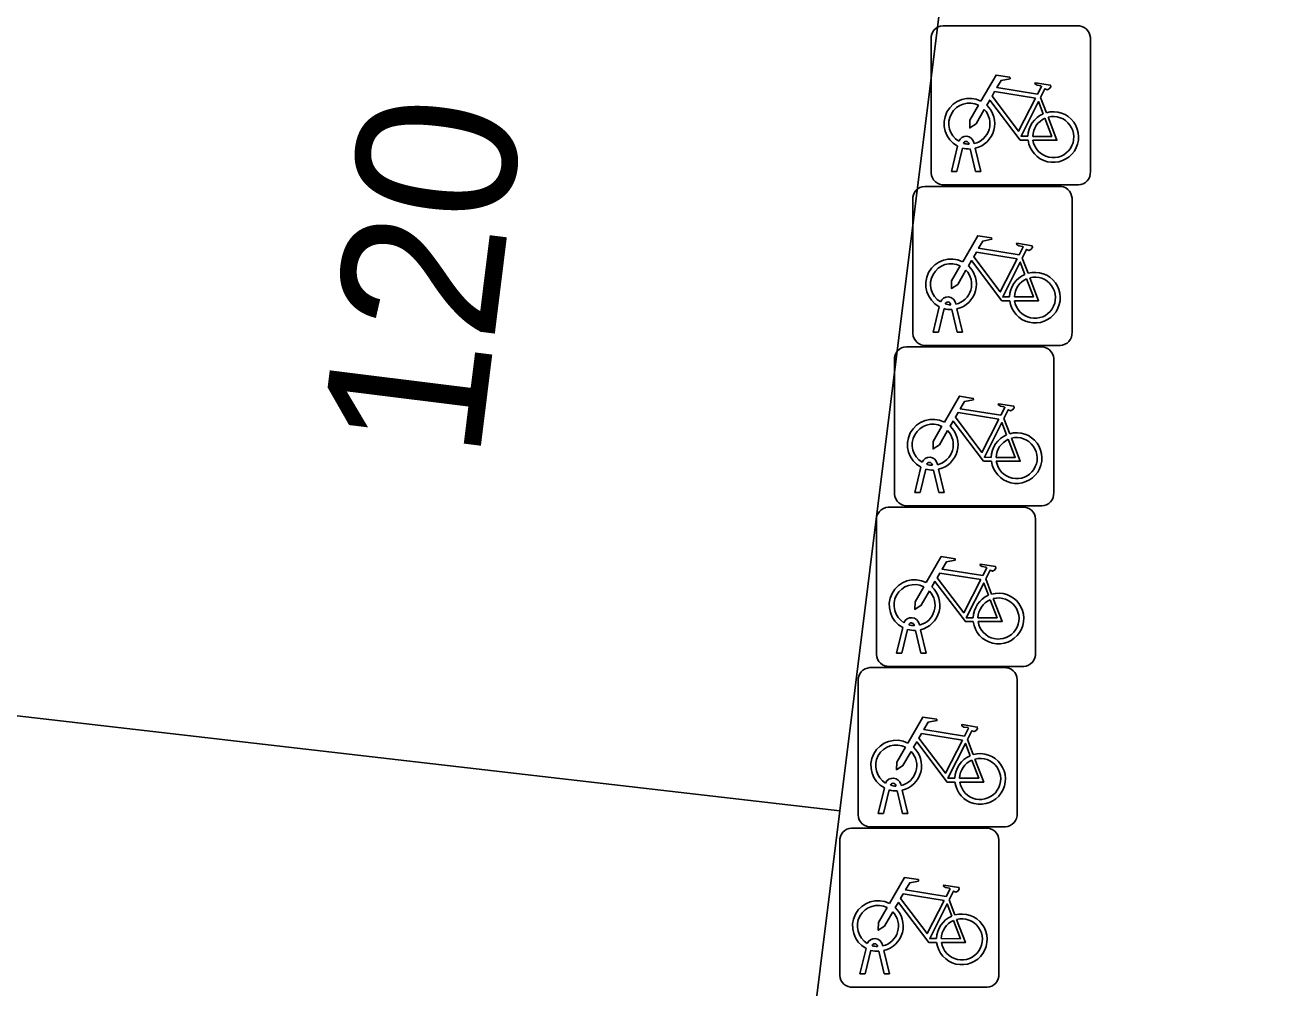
# Model space of a CAD drawing. Extents: x 161692 to 162379, y 380760 to 381678.
# Drawn here: x 162271.8 to 162279.69, y 381177.42 to 381183.46 of the extents above; entities that cross this region are included whole.
import ezdxf

# ---------------------------------------------------------------- set-up
doc = ezdxf.new("R2010")
doc.units = 0
for name, color, linetype in [('IMGEO_Erf', 7, 'Continuous'), ('IMGEO_Fietsenrek', 7, 'Continuous'), ('IMGEO_Pand', 7, 'Continuous'), ('IMGEO_Pand_nummerreeks', 7, 'Continuous')]:
    doc.layers.add(name, color=color, linetype=linetype)

msp = doc.modelspace()

# ---------------------------------------------------------------- linework, layer by layer
at = {"layer": 'IMGEO_Erf'}
msp.add_lwpolyline([(162275.499, 381131.748), (162280.246, 381172.46), (162284.2, 381207.225), (162280.363, 381207.797), (162280.342, 381207.533), (162279.747, 381202.048), (162279.115, 381196.191), (162278.433, 381190.711), (162277.575, 381183.821), (162276.917, 381178.53), (162276.243, 381173.117), (162276.221, 381172.929), (162275.569, 381167.247), (162275.513, 381166.763), (162275.96, 381166.2), (162275.811, 381164.901), (162275.211, 381164.424), (162274.885, 381161.578), (162274.61, 381159.173), (162275.079, 381158.582), (162274.925, 381157.236), (162274.328, 381156.762), (162274.194, 381155.588), (162273.477, 381149.329)], dxfattribs=at)
at = {"layer": 'IMGEO_Fietsenrek'}
for p, q in [((162277.5639, 381183.4585), (162278.4048, 381183.4585)), ((162278.4048, 381183.4585), (162277.5639, 381183.4585)), ((162277.4895, 381182.5339), (162277.4895, 381183.3748)), ((162277.4895, 381183.3748), (162277.4895, 381182.5339)), ((162278.4885, 381183.3841), (162278.4885, 381182.5432)), ((162278.4885, 381182.5432), (162278.4885, 381183.3841)), ((162278.1762, 381183.0082), (162278.2125, 381182.913)), ((162277.6165, 381182.5433), (162277.6548, 381182.7033)), ((162277.7269, 381182.7149), (162277.7259, 381182.7192)), ((162277.7576, 381182.7264), (162277.7594, 381182.7185)), ((162277.6852, 381182.6911), (162277.6499, 381182.5433)), ((162277.768, 381182.5433), (162277.7341, 381182.685)), ((162277.7664, 381182.6893), (162277.8014, 381182.5433)), ((162277.6499, 381182.5433), (162277.6165, 381182.5433)), ((162277.8014, 381182.5433), (162277.768, 381182.5433)), ((162278.4141, 381182.4595), (162277.5732, 381182.4595)), ((162277.5732, 381182.4595), (162278.4141, 381182.4595)), ((162277.4489, 381182.4505), (162278.2898, 381182.4505)), ((162278.2898, 381182.4505), (162277.4489, 381182.4505)), ((162277.3745, 381181.5259), (162277.3745, 381182.3668)), ((162277.3745, 381182.3668), (162277.3745, 381181.5259)), ((162278.3735, 381182.3761), (162278.3735, 381181.5352)), ((162278.3735, 381181.5352), (162278.3735, 381182.3761)), ((162278.0612, 381182.0002), (162278.0975, 381181.905)), ((162277.5015, 381181.5353), (162277.5398, 381181.6953)), ((162277.5702, 381181.6831), (162277.5349, 381181.5353)), ((162277.6119, 381181.7069), (162277.6109, 381181.7112)), ((162277.653, 381181.5353), (162277.6191, 381181.677)), ((162277.6426, 381181.7184), (162277.6444, 381181.7105)), ((162277.6514, 381181.6813), (162277.6864, 381181.5353)), ((162277.5349, 381181.5353), (162277.5015, 381181.5353)), ((162277.6864, 381181.5353), (162277.653, 381181.5353)), ((162277.3339, 381181.4435), (162278.1748, 381181.4435)), ((162278.1748, 381181.4435), (162277.3339, 381181.4435)), ((162278.2991, 381181.4515), (162277.4582, 381181.4515)), ((162277.4582, 381181.4515), (162278.2991, 381181.4515)), ((162277.2595, 381180.5189), (162277.2595, 381181.3598)), ((162277.2595, 381181.3598), (162277.2595, 381180.5189)), ((162278.2585, 381181.3691), (162278.2585, 381180.5282)), ((162278.2585, 381180.5282), (162278.2585, 381181.3691)), ((162277.9462, 381180.9932), (162277.9825, 381180.898)), ((162277.3865, 381180.5283), (162277.4248, 381180.6883)), ((162277.4552, 381180.6761), (162277.4199, 381180.5283)), ((162277.4969, 381180.6999), (162277.4959, 381180.7042)), ((162277.538, 381180.5283), (162277.5041, 381180.67)), ((162277.5276, 381180.7114), (162277.5294, 381180.7035)), ((162277.5364, 381180.6743), (162277.5714, 381180.5283)), ((162277.4199, 381180.5283), (162277.3865, 381180.5283)), ((162277.5714, 381180.5283), (162277.538, 381180.5283)), ((162277.2199, 381180.4365), (162278.0608, 381180.4365)), ((162278.0608, 381180.4365), (162277.2199, 381180.4365)), ((162278.1841, 381180.4445), (162277.3432, 381180.4445)), ((162277.3432, 381180.4445), (162278.1841, 381180.4445)), ((162277.1455, 381179.5119), (162277.1455, 381180.3528)), ((162277.1455, 381180.3528), (162277.1455, 381179.5119)), ((162278.1445, 381180.3621), (162278.1445, 381179.5212)), ((162278.1445, 381179.5212), (162278.1445, 381180.3621)), ((162277.8322, 381179.9862), (162277.8685, 381179.891)), ((162277.3829, 381179.6929), (162277.3819, 381179.6972)), ((162277.4136, 381179.7044), (162277.4154, 381179.6965)), ((162277.2725, 381179.5213), (162277.3108, 381179.6813)), ((162277.3412, 381179.6691), (162277.3059, 381179.5213)), ((162277.424, 381179.5213), (162277.3901, 381179.663)), ((162277.4224, 381179.6673), (162277.4574, 381179.5213)), ((162277.3059, 381179.5213), (162277.2725, 381179.5213)), ((162277.4574, 381179.5213), (162277.424, 381179.5213)), ((162277.1049, 381179.4295), (162277.9458, 381179.4295)), ((162277.9458, 381179.4295), (162277.1049, 381179.4295)), ((162278.0701, 381179.4375), (162277.2292, 381179.4375)), ((162277.2292, 381179.4375), (162278.0701, 381179.4375)), ((162277.0305, 381178.5049), (162277.0305, 381179.3458)), ((162277.0305, 381179.3458), (162277.0305, 381178.5049)), ((162278.0295, 381179.3551), (162278.0295, 381178.5142)), ((162278.0295, 381178.5142), (162278.0295, 381179.3551)), ((162277.7172, 381178.9792), (162277.7535, 381178.884)), ((162277.1575, 381178.5143), (162277.1958, 381178.6743)), ((162277.2679, 381178.6859), (162277.2669, 381178.6902)), ((162277.2986, 381178.6974), (162277.3004, 381178.6895)), ((162277.2262, 381178.6621), (162277.1909, 381178.5143)), ((162277.309, 381178.5143), (162277.2751, 381178.656)), ((162277.3074, 381178.6603), (162277.3424, 381178.5143)), ((162277.1909, 381178.5143), (162277.1575, 381178.5143)), ((162277.3424, 381178.5143), (162277.309, 381178.5143)), ((162276.9899, 381178.4225), (162277.8308, 381178.4225)), ((162277.8308, 381178.4225), (162276.9899, 381178.4225)), ((162277.9551, 381178.4305), (162277.1142, 381178.4305)), ((162277.1142, 381178.4305), (162277.9551, 381178.4305)), ((162276.9155, 381177.4979), (162276.9155, 381178.3388)), ((162276.9155, 381178.3388), (162276.9155, 381177.4979)), ((162277.9145, 381178.3481), (162277.9145, 381177.5072)), ((162277.9145, 381177.5072), (162277.9145, 381178.3481)), ((162277.6022, 381177.9722), (162277.6385, 381177.877)), ((162277.0425, 381177.5073), (162277.0808, 381177.6673)), ((162277.1112, 381177.6551), (162277.0759, 381177.5073)), ((162277.1529, 381177.6789), (162277.1519, 381177.6832)), ((162277.194, 381177.5073), (162277.1601, 381177.649)), ((162277.1836, 381177.6904), (162277.1854, 381177.6825)), ((162277.1924, 381177.6533), (162277.2274, 381177.5073)), ((162277.0759, 381177.5073), (162277.0425, 381177.5073)), ((162277.2274, 381177.5073), (162277.194, 381177.5073)), ((162277.8401, 381177.4235), (162276.9992, 381177.4235)), ((162276.9992, 381177.4235), (162277.8401, 381177.4235))]:
    msp.add_line(p, q, dxfattribs=at)
for points in [[(162277.8021, 381182.9852), (162277.8968, 381183.1487), (162277.983, 381183.1349), (162277.9847, 381183.1262), (162277.9286, 381183.1153), (162277.9024, 381183.07), (162278.1576, 381183.0292)], [(162278.1576, 381183.0292), (162278.1826, 381183.078), (162278.1775, 381183.082), (162278.1543, 381183.0857), (162278.1416, 381183.0932), (162278.1406, 381183.0963), (162278.1428, 381183.1009), (162278.2376, 381183.0858), (162278.2399, 381183.0755), (162278.2305, 381183.0631), (162278.2181, 381183.0567), (162278.2036, 381183.0629), (162278.1762, 381183.0082)], [(162278.1447, 381183.004), (162277.8879, 381183.045), (162277.8712, 381183.0162), (162278.0382, 381182.7959), (162278.1447, 381183.004)], [(162277.8228, 381182.9327), (162277.7712, 381182.8435), (162277.7313, 381182.8175), (162277.7325, 381182.865), (162277.787, 381182.9592)], [(162278.0978, 381182.7405), (162278.0481, 381182.7406), (162277.8574, 381182.9923), (162277.8384, 381182.9595)], [(162278.1927, 381182.906), (162278.1634, 381182.9828), (162278.054, 381182.7647), (162278.0967, 381182.7646)], [(162278.1267, 381182.7645), (162278.2466, 381182.7643), (162278.2034, 381182.8779)], [(162278.2232, 381182.8848), (162278.2782, 381182.7402), (162278.1281, 381182.7405)], [(162277.6871, 381181.9772), (162277.7818, 381182.1407), (162277.868, 381182.1269), (162277.8697, 381182.1182), (162277.8136, 381182.1073), (162277.7874, 381182.062), (162278.0426, 381182.0212)], [(162278.0426, 381182.0212), (162278.0676, 381182.07), (162278.0625, 381182.074), (162278.0393, 381182.0777), (162278.0266, 381182.0852), (162278.0256, 381182.0883), (162278.0278, 381182.0929), (162278.1226, 381182.0778), (162278.1249, 381182.0675), (162278.1155, 381182.0551), (162278.1031, 381182.0487), (162278.0886, 381182.0549), (162278.0612, 381182.0002)], [(162277.9828, 381181.7325), (162277.9331, 381181.7326), (162277.7424, 381181.9843), (162277.7234, 381181.9515)], [(162278.0297, 381181.996), (162277.7729, 381182.037), (162277.7562, 381182.0082), (162277.9232, 381181.7879), (162278.0297, 381181.996)], [(162277.7078, 381181.9247), (162277.6562, 381181.8355), (162277.6163, 381181.8095), (162277.6175, 381181.857), (162277.672, 381181.9512)], [(162278.0777, 381181.898), (162278.0484, 381181.9748), (162277.939, 381181.7567), (162277.9817, 381181.7566)], [(162278.0117, 381181.7565), (162278.1316, 381181.7563), (162278.0884, 381181.8699)], [(162278.1082, 381181.8768), (162278.1632, 381181.7322), (162278.0131, 381181.7325)], [(162277.5721, 381180.9702), (162277.6668, 381181.1337), (162277.753, 381181.1199), (162277.7547, 381181.1112), (162277.6986, 381181.1003), (162277.6724, 381181.055), (162277.9276, 381181.0142)], [(162277.9276, 381181.0142), (162277.9526, 381181.063), (162277.9475, 381181.067), (162277.9243, 381181.0707), (162277.9116, 381181.0782), (162277.9106, 381181.0813), (162277.9128, 381181.0859), (162278.0076, 381181.0708), (162278.0099, 381181.0605), (162278.0005, 381181.0481), (162277.9881, 381181.0417), (162277.9736, 381181.0479), (162277.9462, 381180.9932)], [(162277.8678, 381180.7255), (162277.8181, 381180.7256), (162277.6274, 381180.9773), (162277.6084, 381180.9445)], [(162277.9147, 381180.989), (162277.6579, 381181.03), (162277.6412, 381181.0012), (162277.8082, 381180.7809), (162277.9147, 381180.989)], [(162277.9627, 381180.891), (162277.9334, 381180.9678), (162277.824, 381180.7497), (162277.8667, 381180.7496)], [(162277.5928, 381180.9177), (162277.5412, 381180.8285), (162277.5013, 381180.8025), (162277.5025, 381180.85), (162277.557, 381180.9442)], [(162277.8967, 381180.7495), (162278.0166, 381180.7493), (162277.9734, 381180.8629)], [(162277.9932, 381180.8698), (162278.0482, 381180.7252), (162277.8981, 381180.7255)], [(162277.4581, 381179.9632), (162277.5528, 381180.1267), (162277.639, 381180.1129), (162277.6407, 381180.1042), (162277.5846, 381180.0933), (162277.5584, 381180.048), (162277.8136, 381180.0072)], [(162277.8007, 381179.982), (162277.5439, 381180.023), (162277.5272, 381179.9942), (162277.6942, 381179.7739), (162277.8007, 381179.982)], [(162277.8136, 381180.0072), (162277.8386, 381180.056), (162277.8335, 381180.06), (162277.8103, 381180.0637), (162277.7976, 381180.0712), (162277.7966, 381180.0743), (162277.7988, 381180.0789), (162277.8936, 381180.0638), (162277.8959, 381180.0535), (162277.8865, 381180.0411), (162277.8741, 381180.0347), (162277.8596, 381180.0409), (162277.8322, 381179.9862)], [(162277.4788, 381179.9107), (162277.4272, 381179.8215), (162277.3873, 381179.7955), (162277.3885, 381179.843), (162277.443, 381179.9372)], [(162277.7538, 381179.7185), (162277.7041, 381179.7186), (162277.5134, 381179.9703), (162277.4944, 381179.9375)], [(162277.8487, 381179.884), (162277.8194, 381179.9608), (162277.71, 381179.7427), (162277.7527, 381179.7426)], [(162277.7827, 381179.7425), (162277.9026, 381179.7423), (162277.8594, 381179.8559)], [(162277.8792, 381179.8628), (162277.9342, 381179.7182), (162277.7841, 381179.7185)], [(162277.3431, 381178.9562), (162277.4378, 381179.1197), (162277.524, 381179.1059), (162277.5257, 381179.0972), (162277.4696, 381179.0863), (162277.4434, 381179.041), (162277.6986, 381179.0002)], [(162277.6986, 381179.0002), (162277.7236, 381179.049), (162277.7185, 381179.053), (162277.6953, 381179.0567), (162277.6826, 381179.0642), (162277.6816, 381179.0673), (162277.6838, 381179.0719), (162277.7786, 381179.0568), (162277.7809, 381179.0465), (162277.7715, 381179.0341), (162277.7591, 381179.0277), (162277.7446, 381179.0339), (162277.7172, 381178.9792)], [(162277.6857, 381178.975), (162277.4289, 381179.016), (162277.4122, 381178.9872), (162277.5792, 381178.7669), (162277.6857, 381178.975)], [(162277.3638, 381178.9037), (162277.3122, 381178.8145), (162277.2723, 381178.7885), (162277.2735, 381178.836), (162277.328, 381178.9302)], [(162277.6388, 381178.7115), (162277.5891, 381178.7116), (162277.3984, 381178.9633), (162277.3794, 381178.9305)], [(162277.7337, 381178.877), (162277.7044, 381178.9538), (162277.595, 381178.7357), (162277.6377, 381178.7356)], [(162277.6677, 381178.7355), (162277.7876, 381178.7353), (162277.7444, 381178.8489)], [(162277.7642, 381178.8558), (162277.8192, 381178.7112), (162277.6691, 381178.7115)], [(162277.2281, 381177.9492), (162277.3228, 381178.1127), (162277.409, 381178.0989), (162277.4107, 381178.0902), (162277.3546, 381178.0793), (162277.3284, 381178.034), (162277.5836, 381177.9932)], [(162277.5836, 381177.9932), (162277.6086, 381178.042), (162277.6035, 381178.046), (162277.5803, 381178.0497), (162277.5676, 381178.0572), (162277.5666, 381178.0603), (162277.5688, 381178.0649), (162277.6636, 381178.0498), (162277.6659, 381178.0395), (162277.6565, 381178.0271), (162277.6441, 381178.0207), (162277.6296, 381178.0269), (162277.6022, 381177.9722)], [(162277.5707, 381177.968), (162277.3139, 381178.009), (162277.2972, 381177.9802), (162277.4642, 381177.7599), (162277.5707, 381177.968)], [(162277.2488, 381177.8967), (162277.1972, 381177.8075), (162277.1573, 381177.7815), (162277.1585, 381177.829), (162277.213, 381177.9232)], [(162277.5238, 381177.7045), (162277.4741, 381177.7046), (162277.2834, 381177.9563), (162277.2644, 381177.9235)], [(162277.6187, 381177.87), (162277.5894, 381177.9468), (162277.48, 381177.7287), (162277.5227, 381177.7286)], [(162277.5527, 381177.7285), (162277.6726, 381177.7283), (162277.6294, 381177.8419)], [(162277.6492, 381177.8488), (162277.7042, 381177.7042), (162277.5541, 381177.7045)]]:
    msp.add_lwpolyline(points, dxfattribs=at)
for centre, radius, start, end in [((162277.5672, 381183.3806), 0.0779, 92.4484, 184.28452), ((162277.5672, 381183.3806), 0.0779, 92.4484, 184.28452), ((162278.4106, 381183.3808), 0.0779, 2.4484, 94.28452), ((162278.4106, 381183.3808), 0.0779, 2.4484, 94.28452), ((162277.7291, 381182.8439), 0.159, 62.67661, 242.13685), ((162277.7291, 381182.8439), 0.129, 63.31916, 238.90302), ((162277.7291, 381182.8439), 0.129, 283.60429, 43.43025), ((162277.7291, 381182.8439), 0.159, 283.5766, 46.60424), ((162278.2557, 381182.7599), 0.159, 113.3408, 178.32165), ((162278.2557, 381182.7599), 0.159, 187.0065, 105.77075), ((162278.2557, 381182.7599), 0.129, 113.92302, 177.95563), ((162278.2557, 381182.7599), 0.129, 188.67146, 104.58832), ((162277.7089, 381182.7153), 0.0499, 12.8025, 158.69338), ((162277.7089, 381182.7153), 0.0174, 12.8025, 163.45023), ((162277.7291, 381182.8439), 0.129, 253.41502, 269.02044), ((162277.7291, 381182.8439), 0.159, 253.99666, 271.78671), ((162278.4108, 381182.5374), 0.0779, 272.4484, 4.28452), ((162278.4108, 381182.5374), 0.0779, 272.4484, 4.28452), ((162277.5674, 381182.5372), 0.0779, 182.4484, 274.28452), ((162277.5674, 381182.5372), 0.0779, 182.4484, 274.28452), ((162277.4522, 381182.3726), 0.0779, 92.4484, 184.28452), ((162277.4522, 381182.3726), 0.0779, 92.4484, 184.28452), ((162278.2956, 381182.3728), 0.0779, 2.4484, 94.28452), ((162278.2956, 381182.3728), 0.0779, 2.4484, 94.28452), ((162277.6141, 381181.8359), 0.159, 62.67661, 242.13685), ((162277.6141, 381181.8359), 0.129, 63.31916, 238.90302), ((162277.6141, 381181.8359), 0.129, 283.60429, 43.43025), ((162277.6141, 381181.8359), 0.159, 283.5766, 46.60424), ((162278.1407, 381181.7519), 0.159, 187.0065, 105.77075), ((162278.1407, 381181.7519), 0.159, 113.3408, 178.32165), ((162278.1407, 381181.7519), 0.129, 113.92302, 177.95563), ((162278.1407, 381181.7519), 0.129, 188.67146, 104.58832), ((162277.5939, 381181.7073), 0.0499, 12.8025, 158.69338), ((162277.6141, 381181.8359), 0.159, 253.99666, 271.78671), ((162277.5939, 381181.7073), 0.0174, 12.8025, 163.45023), ((162277.6141, 381181.8359), 0.129, 253.41502, 269.02044), ((162277.4524, 381181.5292), 0.0779, 182.4484, 274.28452), ((162277.4524, 381181.5292), 0.0779, 182.4484, 274.28452), ((162278.2958, 381181.5294), 0.0779, 272.4484, 4.28452), ((162278.2958, 381181.5294), 0.0779, 272.4484, 4.28452), ((162277.3372, 381181.3656), 0.0779, 92.4484, 184.28452), ((162277.3372, 381181.3656), 0.0779, 92.4484, 184.28452), ((162278.1806, 381181.3658), 0.0779, 2.4484, 94.28452), ((162278.1806, 381181.3658), 0.0779, 2.4484, 94.28452), ((162277.4991, 381180.8289), 0.159, 62.67661, 242.13685), ((162277.4991, 381180.8289), 0.129, 63.31916, 238.90302), ((162277.4991, 381180.8289), 0.129, 283.60429, 43.43025), ((162277.4991, 381180.8289), 0.159, 283.5766, 46.60424), ((162278.0257, 381180.7449), 0.159, 113.3408, 178.32165), ((162278.0257, 381180.7449), 0.159, 187.0065, 105.77075), ((162278.0257, 381180.7449), 0.129, 113.92302, 177.95563), ((162278.0257, 381180.7449), 0.129, 188.67146, 104.58832), ((162277.4789, 381180.7003), 0.0499, 12.8025, 158.69338), ((162277.4991, 381180.8289), 0.159, 253.99666, 271.78671), ((162277.4789, 381180.7003), 0.0174, 12.8025, 163.45023), ((162277.4991, 381180.8289), 0.129, 253.41502, 269.02044), ((162277.3374, 381180.5222), 0.0779, 182.4484, 274.28452), ((162277.3374, 381180.5222), 0.0779, 182.4484, 274.28452), ((162278.1808, 381180.5224), 0.0779, 272.4484, 4.28452), ((162278.1808, 381180.5224), 0.0779, 272.4484, 4.28452), ((162277.2232, 381180.3586), 0.0779, 92.4484, 184.28452), ((162277.2232, 381180.3586), 0.0779, 92.4484, 184.28452), ((162278.0666, 381180.3588), 0.0779, 2.4484, 94.28452), ((162278.0666, 381180.3588), 0.0779, 2.4484, 94.28452), ((162277.3851, 381179.8219), 0.159, 62.67661, 242.13685), ((162277.3851, 381179.8219), 0.129, 63.31916, 238.90302), ((162277.3851, 381179.8219), 0.159, 283.5766, 46.60424), ((162277.3851, 381179.8219), 0.129, 283.60429, 43.43025), ((162277.9117, 381179.7379), 0.159, 113.3408, 178.32165), ((162277.9117, 381179.7379), 0.159, 187.0065, 105.77075), ((162277.9117, 381179.7379), 0.129, 113.92302, 177.95563), ((162277.9117, 381179.7379), 0.129, 188.67146, 104.58832), ((162277.3649, 381179.6933), 0.0499, 12.8025, 158.69338), ((162277.3649, 381179.6933), 0.0174, 12.8025, 163.45023), ((162277.3851, 381179.8219), 0.129, 253.41502, 269.02044), ((162277.3851, 381179.8219), 0.159, 253.99666, 271.78671), ((162277.2234, 381179.5152), 0.0779, 182.4484, 274.28452), ((162277.2234, 381179.5152), 0.0779, 182.4484, 274.28452), ((162278.0668, 381179.5154), 0.0779, 272.4484, 4.28452), ((162278.0668, 381179.5154), 0.0779, 272.4484, 4.28452), ((162277.1082, 381179.3516), 0.0779, 92.4484, 184.28452), ((162277.1082, 381179.3516), 0.0779, 92.4484, 184.28452), ((162277.9516, 381179.3518), 0.0779, 2.4484, 94.28452), ((162277.9516, 381179.3518), 0.0779, 2.4484, 94.28452), ((162277.2701, 381178.8149), 0.159, 62.67661, 242.13685), ((162277.2701, 381178.8149), 0.129, 63.31916, 238.90302), ((162277.2701, 381178.8149), 0.159, 283.5766, 46.60424), ((162277.2701, 381178.8149), 0.129, 283.60429, 43.43025), ((162277.7967, 381178.7309), 0.159, 113.3408, 178.32165), ((162277.7967, 381178.7309), 0.159, 187.0065, 105.77075), ((162277.7967, 381178.7309), 0.129, 113.92302, 177.95563), ((162277.7967, 381178.7309), 0.129, 188.67146, 104.58832), ((162277.2499, 381178.6863), 0.0499, 12.8025, 158.69338), ((162277.2499, 381178.6863), 0.0174, 12.8025, 163.45023), ((162277.2701, 381178.8149), 0.129, 253.41502, 269.02044), ((162277.2701, 381178.8149), 0.159, 253.99666, 271.78671), ((162277.9518, 381178.5084), 0.0779, 272.4484, 4.28452), ((162277.9518, 381178.5084), 0.0779, 272.4484, 4.28452), ((162277.1084, 381178.5082), 0.0779, 182.4484, 274.28452), ((162277.1084, 381178.5082), 0.0779, 182.4484, 274.28452), ((162276.9932, 381178.3446), 0.0779, 92.4484, 184.28452), ((162276.9932, 381178.3446), 0.0779, 92.4484, 184.28452), ((162277.8366, 381178.3448), 0.0779, 2.4484, 94.28452), ((162277.8366, 381178.3448), 0.0779, 2.4484, 94.28452), ((162277.1551, 381177.8079), 0.159, 62.67661, 242.13685), ((162277.1551, 381177.8079), 0.129, 63.31916, 238.90302), ((162277.1551, 381177.8079), 0.129, 283.60429, 43.43025), ((162277.1551, 381177.8079), 0.159, 283.5766, 46.60424), ((162277.6817, 381177.7239), 0.159, 187.0065, 105.77075), ((162277.6817, 381177.7239), 0.159, 113.3408, 178.32165), ((162277.6817, 381177.7239), 0.129, 113.92302, 177.95563), ((162277.6817, 381177.7239), 0.129, 188.67146, 104.58832), ((162277.1349, 381177.6793), 0.0499, 12.8025, 158.69338), ((162277.1551, 381177.8079), 0.159, 253.99666, 271.78671), ((162277.1349, 381177.6793), 0.0174, 12.8025, 163.45023), ((162277.1551, 381177.8079), 0.129, 253.41502, 269.02044), ((162276.9934, 381177.5012), 0.0779, 182.4484, 274.28452), ((162276.9934, 381177.5012), 0.0779, 182.4484, 274.28452), ((162277.8368, 381177.5014), 0.0779, 272.4484, 4.28452), ((162277.8368, 381177.5014), 0.0779, 272.4484, 4.28452)]:
    msp.add_arc(centre, radius, start, end, dxfattribs=at)
at = {"layer": 'IMGEO_Pand'}
for points in [[(162251.152, 381181.506), (162276.917, 381178.53), (162277.575, 381183.821), (162256.983, 381186.201), (162251.803, 381186.8)], [(162276.917, 381178.53), (162251.152, 381181.506), (162250.858, 381179.12), (162250.742, 381179.133), (162250.337, 381175.869), (162251.787, 381175.715), (162251.964, 381175.696), (162255.127, 381175.36), (162262.247, 381174.603), (162276.221, 381172.929), (162276.243, 381173.117)]]:
    msp.add_lwpolyline(points, close=True, dxfattribs=at)

# ---------------------------------------------------------------- texts
at = {"layer": 'IMGEO_Pand_nummerreeks'}
msp.add_text('120', height=1, rotation=82.91168, dxfattribs=at).set_placement((162274.6509, 381180.7214))

doc.saveas('drawing.dxf')
